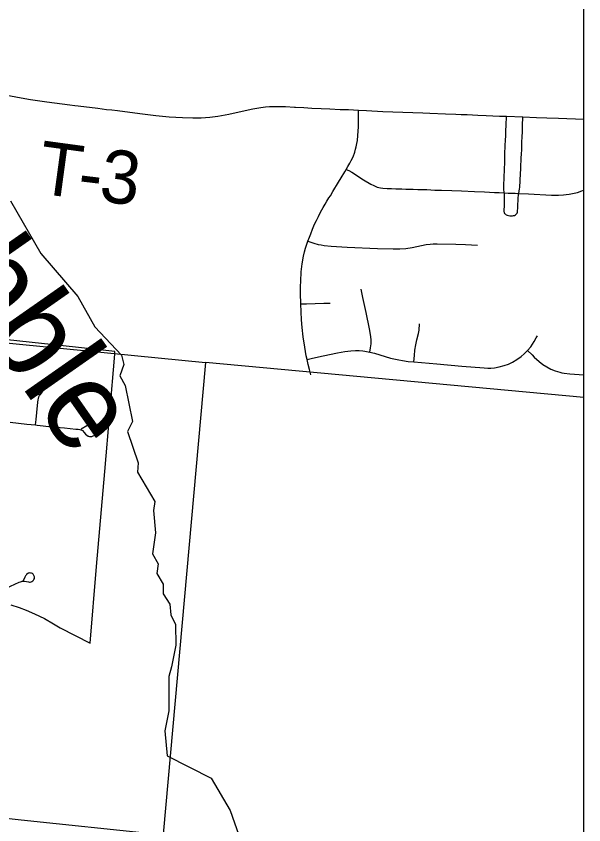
# Model space of a CAD drawing. Extents: x -1.4 to 35.4, y 0 to 22.
# Drawn here: x 30.682 to 31.29, y 17.859 to 18.725 of the extents above; entities that cross this region are included whole.
import ezdxf

# ---------------------------------------------------------------- set-up
doc = ezdxf.new("R2010")
doc.units = 0
for name, color, linetype in [('GM_X_City_Street', 7, 'Continuous'), ('GM_X_County_Road', 7, 'Continuous'), ('GM_X_County_Text', 7, 'Continuous'), ('GM_X_Minor_River', 7, 'Continuous'), ('GM_X_Minor_River_Text', 7, 'Continuous'), ('GM_X_Section', 7, 'Continuous'), ('GM_X_Township_Road', 7, 'Continuous'), ('GM_X_Township_Road_Text', 7, 'Continuous'), ('SC_Scratch1', 7, 'Continuous'), ('SH_Border', 7, 'Continuous'), ('SH_Cut_Line', 7, 'Continuous')]:
    doc.layers.add(name, color=color, linetype=linetype)

msp = doc.modelspace()

# ---------------------------------------------------------------- linework, layer by layer
at = {"layer": 'GM_X_City_Street'}
for points in [[(30.99762, 18.34135), (30.99606, 18.347), (30.99469, 18.35216), (30.99348, 18.35772), (30.99265, 18.36151), (30.99099, 18.37076), (30.98933, 18.38177), (30.98817, 18.3918), (30.98739, 18.40017), (30.98661, 18.41719), (30.98632, 18.42832), (30.98641, 18.43562), (30.98661, 18.44147), (30.98729, 18.45131), (30.98827, 18.46007), (30.98973, 18.46825), (30.9908, 18.47273), (30.99187, 18.47692), (30.99431, 18.48413), (30.99596, 18.48851), (30.99742, 18.49221), (30.99927, 18.49698), (31.00151, 18.50234), (31.00336, 18.50633), (31.0056, 18.51081), (31.00794, 18.51539), (31.01067, 18.52045), (31.01271, 18.52376), (31.01466, 18.52708), (31.0169, 18.53058), (31.01836, 18.53292), (31.02109, 18.5375), (31.02723, 18.54753), (31.02985, 18.5521), (31.03375, 18.55844), (31.03543, 18.5612), (31.03725, 18.56418), (31.0392, 18.56779), (31.04067, 18.57071), (31.04261, 18.5747), (31.04446, 18.57977), (31.04534, 18.58288), (31.04605, 18.58542), (31.0467, 18.58873), (31.04726, 18.59207), (31.04789, 18.59758), (31.04816, 18.60226), (31.04834, 18.60683), (31.04845, 18.61941), (31.0485, 18.62456)], [(31.20425, 18.536), (31.20397, 18.54022), (31.20397, 18.54392), (31.20461, 18.5611), (31.20499, 18.56901), (31.20512, 18.573), (31.20526, 18.5767), (31.20559, 18.58739), (31.20577, 18.5917), (31.20605, 18.59781), (31.20619, 18.60058), (31.20633, 18.60265), (31.20656, 18.60808), (31.20699, 18.61806)], [(31.22012, 18.53545), (31.22098, 18.54031), (31.22114, 18.54188), (31.22128, 18.54401), (31.22142, 18.54711), (31.22156, 18.55091), (31.22179, 18.55512), (31.22221, 18.56323), (31.22276, 18.57332), (31.22299, 18.57795), (31.22318, 18.58207), (31.22332, 18.58619), (31.22345, 18.59128), (31.22355, 18.59508), (31.22388, 18.60239), (31.22411, 18.6079), (31.22422, 18.61736)], [(31.03543, 18.5612), (31.03803, 18.5598), (31.04124, 18.55808), (31.05399, 18.55009), (31.06182, 18.54548), (31.06486, 18.54383), (31.06708, 18.54285), (31.06857, 18.54227), (31.07021, 18.54186), (31.07194, 18.54153), (31.07449, 18.5412), (31.07935, 18.54079), (31.08396, 18.54063), (31.08856, 18.54046), (31.09482, 18.5403), (31.09918, 18.54013), (31.10296, 18.54005), (31.10684, 18.53989), (31.11202, 18.53972), (31.11589, 18.53964), (31.12165, 18.53947), (31.13004, 18.53906), (31.1372, 18.53881), (31.14848, 18.53848), (31.1586, 18.53815), (31.17276, 18.53758), (31.18329, 18.53709), (31.19421, 18.53649), (31.1991, 18.53627), (31.20425, 18.536), (31.2088, 18.53585), (31.2163, 18.53561), (31.22012, 18.53545), (31.23028, 18.53495), (31.25508, 18.53356), (31.26251, 18.53343), (31.26805, 18.53381), (31.27094, 18.53412), (31.27409, 18.53462), (31.27948, 18.53563), (31.28306, 18.53653), (31.28759, 18.53815), (31.28931, 18.53879), (31.28967, 18.53895)], [(31.20425, 18.536), (31.20443, 18.53355), (31.20457, 18.53091), (31.20452, 18.52772), (31.20438, 18.52346), (31.20429, 18.52096), (31.2042, 18.51841), (31.2042, 18.51615), (31.20429, 18.51526), (31.20452, 18.51462), (31.20494, 18.51397), (31.2054, 18.51346), (31.20605, 18.5129), (31.20661, 18.51258), (31.20772, 18.51208), (31.20915, 18.51168), (31.21039, 18.51154), (31.21195, 18.51144), (31.21341, 18.51156), (31.21434, 18.51165), (31.21536, 18.51193), (31.21642, 18.51244), (31.21731, 18.51309), (31.21829, 18.51444), (31.2186, 18.5154), (31.21874, 18.51636), (31.21901, 18.52007), (31.21952, 18.53147), (31.21961, 18.53281), (31.2198, 18.5342), (31.22012, 18.53545)], [(30.99431, 18.48413), (31.00083, 18.48211), (31.00544, 18.48088), (31.0084, 18.48022), (31.01169, 18.47968), (31.0191, 18.47899), (31.03645, 18.47802), (31.06869, 18.47663), (31.08544, 18.47599), (31.08873, 18.47594), (31.09288, 18.47604), (31.09906, 18.4766), (31.1058, 18.47762), (31.12102, 18.48059), (31.12532, 18.48116), (31.12848, 18.48137), (31.13275, 18.48154), (31.15261, 18.48113), (31.16313, 18.48068), (31.17597, 18.48005)], [(31.06067, 18.36559), (31.06142, 18.37026), (31.06201, 18.37449), (31.06211, 18.37638), (31.06207, 18.37812), (31.06166, 18.38239), (31.06038, 18.39032), (31.05662, 18.40797), (31.05324, 18.42386), (31.05134, 18.43299)], [(30.98661, 18.41719), (30.99284, 18.41737), (31.01136, 18.41792), (31.01817, 18.41807)], [(31.10783, 18.35506), (31.10837, 18.36205), (31.10881, 18.36773), (31.10969, 18.37331), (31.11099, 18.37877), (31.11271, 18.38531), (31.1133, 18.3889), (31.11372, 18.39577)], [(30.99348, 18.35772), (30.99938, 18.35898), (31.01076, 18.36139), (31.02601, 18.36458), (31.03394, 18.36604), (31.0404, 18.36699), (31.04522, 18.36733), (31.04927, 18.36725), (31.05298, 18.36699), (31.05513, 18.36663), (31.06067, 18.36559), (31.06556, 18.3643), (31.08283, 18.35919), (31.08821, 18.35784), (31.09149, 18.35708), (31.09545, 18.3564), (31.10157, 18.35558), (31.10783, 18.35506), (31.13251, 18.35299), (31.15914, 18.35058), (31.18308, 18.34855), (31.18678, 18.34838), (31.18998, 18.34844), (31.19424, 18.34876), (31.19905, 18.34959), (31.20437, 18.351), (31.20897, 18.35266), (31.21336, 18.35476), (31.21809, 18.3576), (31.22258, 18.36078), (31.22583, 18.36356), (31.2295, 18.36732), (31.23279, 18.37128), (31.2365, 18.37681), (31.23883, 18.38077), (31.23995, 18.3831)], [(31.2295, 18.36732), (31.23427, 18.36244), (31.23642, 18.36024), (31.24196, 18.35528), (31.24592, 18.3523), (31.25009, 18.34961), (31.25448, 18.34731), (31.25908, 18.34544), (31.26384, 18.34405), (31.26631, 18.34347), (31.2687, 18.34308), (31.27486, 18.34237), (31.28967, 18.34108)], [(30.7027, 18.28753), (30.70341, 18.29342), (30.70416, 18.301), (30.70536, 18.31202), (30.70566, 18.31426), (30.70589, 18.3157), (30.70643, 18.31748), (30.70715, 18.31901), (30.70795, 18.32021), (30.70911, 18.32165), (30.71064, 18.32361), (30.7112, 18.32472), (30.71151, 18.32592), (30.71156, 18.32716), (30.71135, 18.32839), (30.71086, 18.32954), (30.71008, 18.3305), (30.70905, 18.33119), (30.70787, 18.33157), (30.70662, 18.33166), (30.70521, 18.33144), (30.70426, 18.33095), (30.70332, 18.33015), (30.70262, 18.32914), (30.70234, 18.32856), (30.70216, 18.32673), (30.70227, 18.32589), (30.70264, 18.32491), (30.70341, 18.32368), (30.70435, 18.32248), (30.70669, 18.31974)], [(30.6757, 18.29046), (30.69358, 18.28852), (30.7027, 18.28753), (30.70469, 18.28731), (30.7201, 18.28554), (30.73373, 18.28435), (30.74605, 18.2831), (30.74859, 18.28283), (30.75032, 18.2826), (30.75121, 18.28241), (30.75225, 18.28199), (30.75311, 18.2814), (30.75478, 18.27957), (30.75645, 18.27764), (30.75776, 18.2764), (30.75899, 18.27563), (30.75957, 18.27537), (30.76038, 18.27514), (30.76145, 18.27498), (30.76211, 18.27498), (30.76288, 18.27508), (30.76385, 18.27544), (30.7646, 18.27578), (30.76542, 18.27629), (30.76615, 18.27683), (30.76681, 18.27748), (30.76744, 18.27817), (30.76808, 18.27922), (30.76846, 18.2804), (30.76859, 18.28163), (30.76846, 18.28257), (30.76831, 18.28346), (30.76782, 18.2846), (30.76742, 18.28515), (30.76621, 18.28648), (30.76534, 18.28703), (30.7646, 18.2874), (30.76373, 18.28769), (30.7628, 18.28784), (30.7618, 18.28788), (30.76094, 18.28776), (30.76011, 18.28748), (30.75896, 18.28703), (30.75787, 18.28649), (30.75148, 18.28291)], [(30.67122, 18.1128), (30.68541, 18.11919), (30.68662, 18.11968), (30.68773, 18.12001), (30.68852, 18.12016), (30.68957, 18.1202), (30.691, 18.12007), (30.69329, 18.11972), (30.69512, 18.11942), (30.69638, 18.11929), (30.69702, 18.11933), (30.69815, 18.11959), (30.69878, 18.11982), (30.69986, 18.12045), (30.70076, 18.12131), (30.70114, 18.12185), (30.70153, 18.12297), (30.70167, 18.12415), (30.70161, 18.12482), (30.70145, 18.12545), (30.70058, 18.12707), (30.70014, 18.12757), (30.69937, 18.12827), (30.69863, 18.12862), (30.69759, 18.12891), (30.69663, 18.12904), (30.69559, 18.12896), (30.69497, 18.12877), (30.69438, 18.1284), (30.69321, 18.1274), (30.69269, 18.1267), (30.69208, 18.1258), (30.69139, 18.12463), (30.68939, 18.12072)]]:
    msp.add_lwpolyline(points, dxfattribs=at)
at = {"layer": 'GM_X_County_Road'}
msp.add_line((30.66187, 17.86749), (30.68749, 17.86476), dxfattribs=at)
msp.add_lwpolyline([(31.28967, 17.30042), (31.28967, 18.31676), (30.88459, 18.35447), (30.79442, 17.34824)], close=True, dxfattribs=at)
msp.add_lwpolyline([(30.68749, 17.86476), (30.83062, 17.84952), (30.83829, 17.84856)], dxfattribs=at)
at = {"layer": 'GM_X_County_Text'}
msp.add_lwpolyline([(30.67623, 18.09473), (30.68523, 18.09202), (30.69292, 18.0892), (30.70157, 18.08542), (30.71223, 18.08011), (30.72209, 18.07467), (30.72919, 18.0703), (30.76115, 18.05397), (30.76813, 18.13581), (30.77683, 18.23781), (30.78754, 18.36335), (30.78777, 18.36604), (30.74568, 18.37064), (30.67261, 18.37862)], dxfattribs=at)
at = {"layer": 'GM_X_Minor_River'}
msp.add_lwpolyline([(30.67606, 18.52739), (30.70864, 18.47096), (30.74823, 18.42501), (30.76614, 18.3924), (30.79469, 18.36223), (30.79715, 18.35231), (30.79312, 18.34026), (30.7986, 18.32991), (30.80654, 18.29106), (30.80141, 18.28054), (30.81249, 18.24693), (30.81192, 18.23708), (30.8306, 18.20559), (30.82889, 18.19577), (30.83107, 18.17182), (30.82798, 18.14951), (30.83421, 18.13875), (30.83249, 18.12855), (30.83946, 18.11702), (30.83926, 18.10678), (30.84661, 18.09563), (30.84752, 18.08423), (30.85261, 18.07388), (30.85294, 18.05187), (30.84832, 18.02845), (30.84547, 18.01826), (30.8455, 17.98146), (30.84129, 17.95992), (30.8438, 17.93331), (30.89063, 17.90919), (30.91114, 17.87462), (30.92262, 17.84212)], dxfattribs=at)
at = {"layer": 'GM_X_Section'}
msp.add_lwpolyline([(29.90725, 18.45063), (30.88459, 18.35447), (30.79442, 17.34824), (29.80136, 17.45639)], close=True, dxfattribs=at)
at = {"layer": 'GM_X_Township_Road'}
for points in [[(30.66687, 18.64163), (30.68337, 18.63841), (30.69749, 18.63605), (30.71473, 18.63365), (30.73935, 18.63025), (30.74487, 18.62962), (30.74859, 18.62919), (30.76953, 18.62661), (30.77876, 18.62545), (30.7843, 18.62492), (30.79039, 18.62422), (30.81436, 18.62116), (30.8316, 18.61898), (30.84581, 18.61752), (30.85289, 18.61694), (30.86006, 18.61656), (30.87126, 18.61625), (30.87997, 18.6164), (30.8893, 18.61707), (30.89795, 18.61822), (30.90956, 18.62041), (30.92411, 18.62362), (30.93556, 18.6261), (30.94403, 18.62751), (30.94888, 18.62803), (30.95321, 18.62844), (30.95888, 18.62868), (30.96072, 18.62868)], [(30.96072, 18.62868), (30.96533, 18.62868), (30.97037, 18.62844), (30.9799, 18.62781), (30.98089, 18.62776)], [(30.98089, 18.62776), (30.98982, 18.62726), (30.99864, 18.62687), (31.00864, 18.6264), (31.01777, 18.62592), (31.02895, 18.62545), (31.02994, 18.62542)], [(31.02994, 18.62542), (31.03786, 18.62513), (31.0485, 18.62456)], [(31.0485, 18.62456), (31.05707, 18.62409), (31.07446, 18.6233), (31.11732, 18.62163), (31.12477, 18.62129), (31.14154, 18.62067), (31.15272, 18.62019), (31.1583, 18.62001), (31.16477, 18.61978), (31.17631, 18.61927), (31.185, 18.61888), (31.1993, 18.61832), (31.20488, 18.61814), (31.20699, 18.61806)], [(31.20699, 18.61806), (31.22422, 18.61736), (31.23904, 18.61677), (31.25022, 18.6164), (31.26272, 18.616), (31.28967, 18.61489)]]:
    msp.add_lwpolyline(points, dxfattribs=at)
at = {"layer": 'SC_Scratch1'}
msp.add_lwpolyline([(31.28967, 14.29451), (31.28967, 19.35489), (30.4896, 19.4302), (30.35236, 19.44314), (30.14839, 19.46238), (30.1374, 19.46344), (30.11685, 19.46537), (30.10199, 19.46692), (29.99934, 19.47648), (28.53428, 19.61478), (27.85627, 19.686), (26.94099, 19.77451), (26.89456, 19.27512), (26.84786, 18.83894), (26.84143, 18.77852), (26.78162, 18.78448)], dxfattribs=at)
at = {"layer": 'SH_Border'}
msp.add_lwpolyline([(24.48967, 19.85458), (24.49214, 13.05458), (31.28967, 13.05458), (31.28967, 19.85458)], close=True, dxfattribs=at)
at = {"layer": 'SH_Cut_Line'}
msp.add_lwpolyline([(31.28967, 13.05458), (31.28967, 19.35489), (30.4896, 19.4302), (30.35236, 19.44314), (30.14839, 19.46238), (30.1374, 19.46344), (30.11685, 19.46537), (30.10199, 19.46692), (29.99934, 19.47648), (28.53428, 19.61478), (27.85627, 19.686), (26.94099, 19.77451), (26.89456, 19.27512), (26.84786, 18.83894), (26.84143, 18.77852), (26.78162, 18.78448)], dxfattribs=at)

# ---------------------------------------------------------------- texts
at = {"layer": 'GM_X_Minor_River_Text'}
msp.add_text('Hebble', height=0.094699, rotation=304.9632, dxfattribs=at).set_placement((30.51298, 18.57834))
at = {"layer": 'GM_X_Township_Road_Text'}
for s, rotation, p in [('T', 352.27961, (30.70325, 18.53582)), ('3', 353.30615, (30.76963, 18.5272)), ('-', 353.19836, (30.74635, 18.52998))]:
    msp.add_text(s, height=0.05682, rotation=rotation, dxfattribs=at).set_placement(p)

doc.saveas('drawing.dxf')
